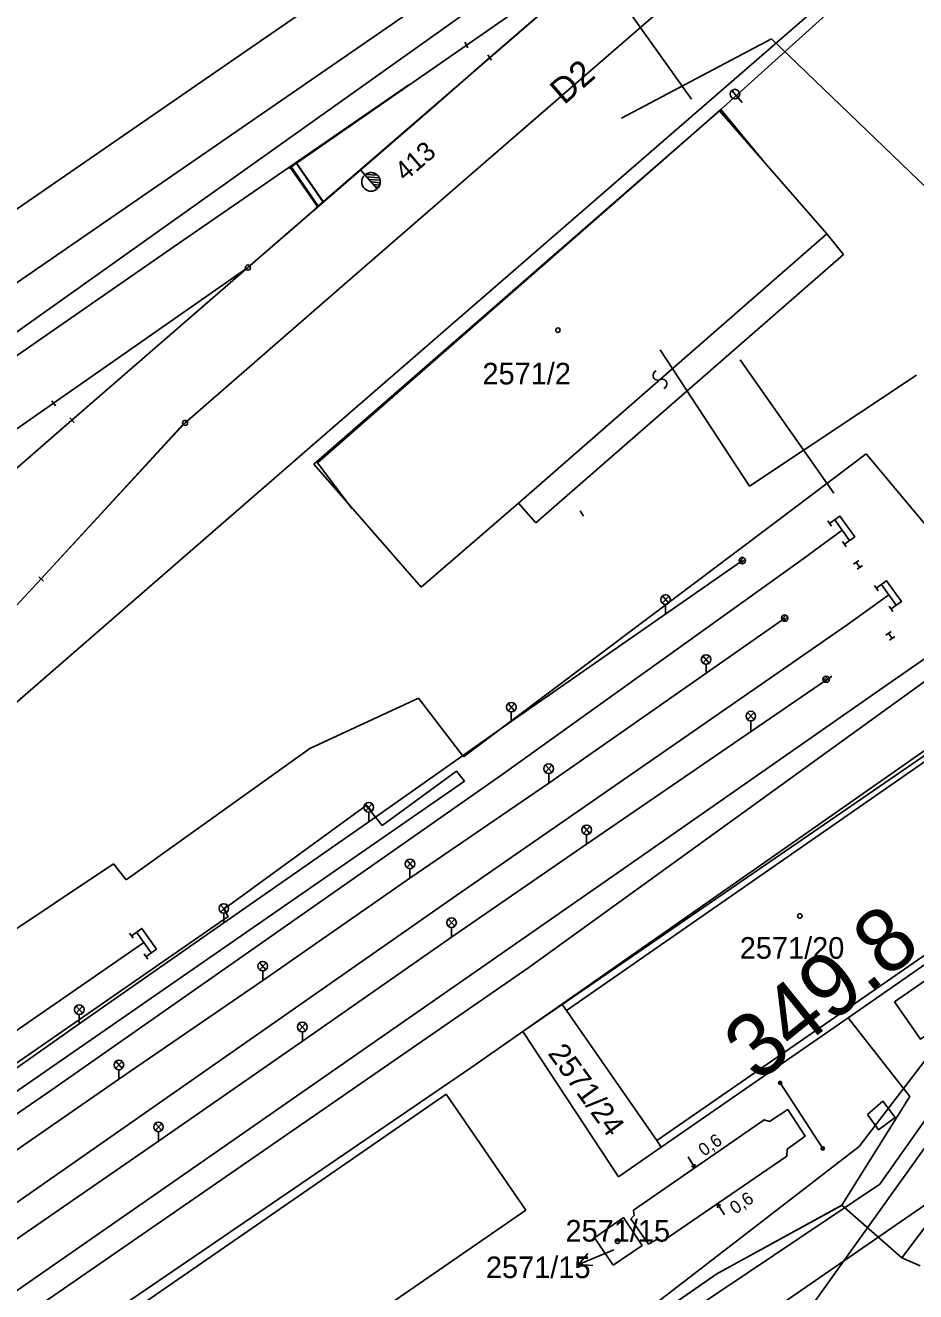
# Model space of a CAD drawing. Extents: x -469926 to -462499, y -1098642 to -1092733.
# Drawn here: x -464935.8 to -464865.8, y -1095261.7 to -1095162.2 of the extents above; entities that cross this region are included whole.
import ezdxf

# ---------------------------------------------------------------- set-up
doc = ezdxf.new("R2010")
doc.units = 0
for name, color, linetype in [('Vrstva 1', 7, 'Continuous'), ('Vrstva 10', 7, 'Continuous'), ('Vrstva 12', 7, 'Continuous'), ('Vrstva 16', 7, 'Continuous'), ('Vrstva 2', 7, 'Continuous'), ('Vrstva 25', 7, 'Continuous'), ('Vrstva 4', 7, 'Continuous'), ('Vrstva 40', 7, 'Continuous'), ('Vrstva 50', 7, 'Continuous'), ('Vrstva 51', 7, 'Continuous'), ('Vrstva 54', 7, 'Continuous'), ('Vrstva 55', 7, 'Continuous'), ('Vrstva 6', 7, 'Continuous'), ('Vrstva 60', 7, 'Continuous'), ('Vrstva 62', 7, 'Continuous'), ('Vrstva 63', 7, 'Continuous'), ('Vrstva 7', 7, 'Continuous'), ('Vrstva 8', 7, 'Continuous')]:
    doc.layers.add(name, color=color, linetype=linetype)

msp = doc.modelspace()

# ---------------------------------------------------------------- linework, layer by layer
at = {"layer": 'Vrstva 1'}
for p, q in [((-464915.06, -1095173.449), (-464885.772, -1095153.083)), ((-464941.459, -1095185.871), (-464899.604, -1095157.05)), ((-464923.707, -1095179.344), (-464905.612, -1095166.866)), ((-464918.258, -1095181.226), (-464904.134, -1095168.993)), ((-464913.07, -1095196.68), (-464881.2, -1095168.92)), ((-464881.2, -1095168.92), (-464872.76, -1095178.58)), ((-464918.258, -1095181.226), (-464909.408, -1095173.555)), ((-464911.053, -1095182.869), (-464900.34, -1095173.58)), ((-464872.76, -1095178.58), (-464871.46, -1095180.21)), ((-464940.862, -1095191.219), (-464923.707, -1095179.344)), ((-464871.46, -1095180.21), (-464895.63, -1095201.29)), ((-464933.532, -1095191.893), (-464918.258, -1095181.226)), ((-464933.532, -1095191.893), (-464918.258, -1095181.226)), ((-464918.258, -1095181.226), (-464932.09, -1095193.214)), ((-464932.09, -1095193.214), (-464918.258, -1095181.226)), ((-464923.199, -1095193.431), (-464911.053, -1095182.869)), ((-464923.199, -1095193.431), (-464911.053, -1095182.869)), ((-464938.344, -1095195.241), (-464933.532, -1095191.893)), ((-464941.919, -1095201.75), (-464932.09, -1095193.214)), ((-464934.512, -1095205.693), (-464923.199, -1095193.431)), ((-464869.68, -1095195.87), (-464876.83, -1095201.25)), ((-464860.86, -1095206.41), (-464869.68, -1095195.87)), ((-464904.64, -1095206.34), (-464913.07, -1095196.68)), ((-464897, -1095199.75), (-464904.64, -1095206.34)), ((-464895.63, -1095201.29), (-464897, -1095199.75)), ((-464876.83, -1095201.25), (-464901.33, -1095219.67)), ((-464934.695, -1095205.524), (-464934.329, -1095205.862)), ((-464904.86, -1095215.07), (-464913.41, -1095219)), ((-464901.33, -1095219.67), (-464904.86, -1095215.07)), ((-464913.41, -1095219), (-464927.84, -1095229.32)), ((-464893.56, -1095239.12), (-464863.94, -1095218.77)), ((-464866.86, -1095259.03), (-464837.64, -1095220.25)), ((-464928.83, -1095228.07), (-464946.4, -1095239.79)), ((-464927.84, -1095229.32), (-464928.83, -1095228.07)), ((-464871.09, -1095240.17), (-464856.28, -1095229.88)), ((-464896.66, -1095241.25), (-464893.56, -1095239.12)), ((-464893.56, -1095239.12), (-464893.23, -1095239.59)), ((-464893.23, -1095239.59), (-464886.13, -1095249.81)), ((-464871.09, -1095240.17), (-464885.78, -1095250.32)), ((-464866.24, -1095246.35), (-464871.09, -1095240.17)), ((-464889.15, -1095252.65), (-464896.66, -1095241.25)), ((-464902.69, -1095246.18), (-464944.94, -1095275.33)), ((-464896.43, -1095255.27), (-464902.69, -1095246.18)), ((-464871.59, -1095254.9), (-464866.24, -1095246.35)), ((-464885.78, -1095250.32), (-464889.15, -1095252.65)), ((-464886.13, -1095249.81), (-464885.78, -1095250.32)), ((-464938.72, -1095284.41), (-464896.43, -1095255.27)), ((-464881.42, -1095260.28), (-464871.59, -1095254.9)), ((-464871.59, -1095254.9), (-464866.86, -1095259.03)), ((-464888.74, -1095255.86), (-464891.02, -1095257.45)), ((-464887.29, -1095258.06), (-464888.74, -1095255.86)), ((-464891.02, -1095257.45), (-464889.56, -1095259.61)), ((-464889.56, -1095259.61), (-464887.29, -1095258.06)), ((-464892.04, -1095267.65), (-464881.42, -1095260.28))]:
    msp.add_line(p, q, dxfattribs=at)
for points in [[(-464912.91, -1095176.523), (-464885.772, -1095153.083), (-464878.574, -1095146.865), (-464867.25, -1095137.032), (-464853.77, -1095125.372), (-464844.912, -1095117.71), (-464834.704, -1095108.862), (-464821.29, -1095097.218), (-464812.445, -1095089.541), (-464808.991, -1095086.52), (-464801.964, -1095080.401), (-464787.842, -1095068.309)], [(-464900.34, -1095173.58), (-464874.781, -1095151.386), (-464861.553, -1095139.898), (-464805.021, -1095090.846)], [(-464940.222, -1095179.245), (-464920.037, -1095165.332), (-464892.713, -1095146.505), (-464867.806, -1095129.368), (-464845.955, -1095114.34), (-464821.29, -1095097.218)], [(-464904.134, -1095168.993), (-464899.259, -1095164.732), (-464885.772, -1095153.083), (-464878.574, -1095146.865)], [(-464923.383, -1095193.565), (-464934.497, -1095205.646), (-464940.865, -1095212.519), (-464952.166, -1095224.73), (-464964.725, -1095235.608), (-464994.08, -1095260.928), (-465006.422, -1095271.749), (-465015.282, -1095279.406), (-465028.021, -1095292.956), (-465032.161, -1095297.342), (-465049.99, -1095316.734), (-465057.174, -1095324.804), (-465069.29, -1095337.998), (-465055.295, -1095325.607)], [(-465016.95, -1095303.386), (-465006.006, -1095295.665), (-464967.282, -1095268.959), (-464933.424, -1095245.642), (-464898.388, -1095221.123), (-464874.632, -1095204.124), (-464871.563, -1095201.852)], [(-464867.891, -1095206.939), (-464871.167, -1095209.297), (-464901.841, -1095230.539), (-464942.259, -1095258.741), (-464979.334, -1095284.41), (-465013.763, -1095308.28)], [(-465010.191, -1095312.865), (-465000.759, -1095306.284), (-464963.633, -1095280.503), (-464921.672, -1095251.34), (-464888.979, -1095228.62), (-464868.088, -1095214.033), (-464864.406, -1095211.494)]]:
    msp.add_lwpolyline(points, dxfattribs=at)
at = {"layer": 'Vrstva 10'}
for points in [[(-464696.52, -1095138.14), (-464699.841, -1095138.001), (-464702.894, -1095139.553), (-464722.81, -1095142.171), (-464837.631, -1095220.252), (-464866.86, -1095259.03)], [(-464866.86, -1095259.03), (-464871.569, -1095254.897), (-464881.42, -1095260.28)], [(-464881.42, -1095260.28), (-464892.04, -1095267.65), (-464891.807, -1095278.961), (-464904.065, -1095291.254), (-464932.235, -1095314.17), (-464952.744, -1095330.864)]]:
    msp.add_lwpolyline(points, dxfattribs=at)
at = {"layer": 'Vrstva 12'}
msp.add_lwpolyline([(-464881.092, -1095168.814), (-464858.69, -1095148.596), (-464853.887, -1095154.193)], dxfattribs=at)
at = {"layer": 'Vrstva 16'}
for p, q in [((-464880.23, -1095167.309), (-464879.43, -1095168.271)), ((-464889.5, -1095258.41), (-464892.28, -1095259.537))]:
    msp.add_line(p, q, dxfattribs=at)
msp.add_lwpolyline([(-464891.166, -1095259.625), (-464892.28, -1095259.537), (-464891.541, -1095258.698)], dxfattribs=at)
msp.add_circle((-464879.99, -1095167.598), 0.375, dxfattribs=at)
at = {"layer": 'Vrstva 25'}
for centre in [(-464893.9, -1095186.15), (-464874.89, -1095232.17), (-464889.22, -1095257.72)]:
    msp.add_circle(centre, 0.175, dxfattribs=at)
at = {"layer": 'Vrstva 4'}
for p, q in [((-464897, -1095199.75), (-464872.76, -1095178.58)), ((-464863.71, -1095219.1), (-464893.23, -1095239.59)), ((-464886.13, -1095249.81), (-464856.62, -1095229.39)), ((-464865.44, -1095259.65), (-464866.86, -1095259.03))]:
    msp.add_line(p, q, dxfattribs=at)
at = {"layer": 'Vrstva 40'}
for p, q in [((-464877.12, -1095163.268), (-464888.905, -1095169.482)), ((-464854.556, -1095184.938), (-464877.12, -1095163.268)), ((-464854.556, -1095184.938), (-464877.12, -1095163.268)), ((-464879.586, -1095188.483), (-464872.217, -1095198.944))]:
    msp.add_line(p, q, dxfattribs=at)
at = {"layer": 'Vrstva 50'}
for p, q in [((-464844.012, -1095135.215), (-464913.409, -1095195.359)), ((-464913.409, -1095195.359), (-464947.394, -1095224.837))]:
    msp.add_line(p, q, dxfattribs=at)
at = {"layer": 'Vrstva 51'}
msp.add_line((-464969.587, -1095209.868), (-464897.673, -1095158.726), dxfattribs=at)
for centre, radius, start, end in [((-464886.052, -1095189.703), 0.376, 111.01036, 297.32149), ((-464885.702, -1095190.37), 0.377, 290.33432, 117.99753)]:
    msp.add_arc(centre, radius, start, end, dxfattribs=at)
at = {"layer": 'Vrstva 54'}
msp.add_line((-464914.81, -1095123.998), (-464883.392, -1095167.993), dxfattribs=at)
at = {"layer": 'Vrstva 55'}
for p, q in [((-464892.163, -1095200.35), (-464891.883, -1095200.764)), ((-464892.023, -1095200.557), (-464892.023, -1095200.557)), ((-464872.699, -1095201.129), (-464872.407, -1095201.535)), ((-464872.147, -1095201.04), (-464870.978, -1095202.664)), ((-464871.53, -1095202.753), (-464871.238, -1095203.159)), ((-464879.634, -1095204.341), (-464879.31, -1095204.018)), ((-464879.504, -1095204.476), (-464879.176, -1095204.148)), ((-464870.666, -1095204.525), (-464870.26, -1095204.233)), ((-464870.463, -1095204.379), (-464870.17, -1095204.785)), ((-464870.374, -1095204.931), (-464869.968, -1095204.639)), ((-464869.027, -1095206.216), (-464868.735, -1095206.622)), ((-464868.475, -1095206.127), (-464867.306, -1095207.751)), ((-464885.184, -1095207.038), (-464885.695, -1095207.592)), ((-464885.691, -1095207.03), (-464885.19, -1095207.592)), ((-464885.443, -1095207.689), (-464885.443, -1095208.439)), ((-464876.308, -1095208.862), (-464875.986, -1095208.539)), ((-464867.858, -1095207.84), (-464867.566, -1095208.246)), ((-464876.178, -1095208.997), (-464875.851, -1095208.67)), ((-464868.125, -1095210.107), (-464867.719, -1095209.815)), ((-464867.922, -1095209.961), (-464867.629, -1095210.367)), ((-464867.833, -1095210.513), (-464867.427, -1095210.221)), ((-464881.994, -1095211.744), (-464882.506, -1095212.298)), ((-464882.502, -1095211.736), (-464882.001, -1095212.3)), ((-464882.254, -1095212.396), (-464882.254, -1095213.146)), ((-464873.05, -1095213.668), (-464872.726, -1095213.345)), ((-464872.92, -1095213.803), (-464872.592, -1095213.476)), ((-464897.304, -1095215.49), (-464897.816, -1095216.044)), ((-464897.812, -1095215.482), (-464897.311, -1095216.044)), ((-464897.564, -1095216.141), (-464897.564, -1095216.891)), ((-464878.482, -1095216.19), (-464878.993, -1095216.744)), ((-464878.989, -1095216.182), (-464878.488, -1095216.744)), ((-464878.741, -1095216.841), (-464878.741, -1095217.591)), ((-464894.368, -1095220.322), (-464894.879, -1095220.876)), ((-464894.875, -1095220.314), (-464894.374, -1095220.878)), ((-464894.627, -1095220.974), (-464894.627, -1095221.724)), ((-464908.508, -1095223.362), (-464909.02, -1095223.916)), ((-464909.016, -1095223.354), (-464908.515, -1095223.916)), ((-464908.768, -1095224.013), (-464908.768, -1095224.763)), ((-464891.386, -1095225.13), (-464891.898, -1095225.684)), ((-464891.894, -1095225.122), (-464891.393, -1095225.686)), ((-464891.646, -1095225.782), (-464891.646, -1095226.532)), ((-464905.266, -1095227.804), (-464905.777, -1095228.358)), ((-464905.773, -1095227.796), (-464905.272, -1095228.358)), ((-464905.525, -1095228.455), (-464905.525, -1095229.205)), ((-464919.9, -1095231.31), (-464920.411, -1095231.864)), ((-464920.407, -1095231.302), (-464919.906, -1095231.864)), ((-464920.159, -1095231.961), (-464920.159, -1095232.711)), ((-464902.002, -1095232.42), (-464902.513, -1095232.974)), ((-464902.509, -1095232.412), (-464902.008, -1095232.974)), ((-464927.016, -1095233.43), (-464925.861, -1095235.063)), ((-464902.261, -1095233.071), (-464902.261, -1095233.821)), ((-464927.569, -1095233.515), (-464927.28, -1095233.923)), ((-464926.414, -1095235.148), (-464926.125, -1095235.556)), ((-464916.84, -1095235.838), (-464917.351, -1095236.392)), ((-464917.347, -1095235.83), (-464916.846, -1095236.392)), ((-464917.099, -1095236.489), (-464917.099, -1095237.239)), ((-464931.26, -1095239.252), (-464931.771, -1095239.806)), ((-464931.767, -1095239.244), (-464931.266, -1095239.806)), ((-464931.519, -1095239.903), (-464931.519, -1095240.653)), ((-464913.726, -1095240.612), (-464914.238, -1095241.166)), ((-464914.234, -1095240.604), (-464913.733, -1095241.168)), ((-464913.986, -1095241.264), (-464913.986, -1095242.014)), ((-464928.146, -1095243.596), (-464928.657, -1095244.15)), ((-464928.653, -1095243.588), (-464928.152, -1095244.15)), ((-464928.405, -1095244.247), (-464928.405, -1095244.997)), ((-464876.531, -1095245.353), (-464876.337, -1095245.195)), ((-464925.034, -1095248.466), (-464925.546, -1095249.02)), ((-464925.542, -1095248.458), (-464925.041, -1095249.02)), ((-464925.294, -1095249.117), (-464925.294, -1095249.867)), ((-464873.184, -1095250.509), (-464872.99, -1095250.351)), ((-464883.664, -1095251.098), (-464883.137, -1095251.948)), ((-464883.137, -1095251.948), (-464883.137, -1095251.948)), ((-464881.356, -1095254.794), (-464881.356, -1095254.794)), ((-464880.821, -1095255.639), (-464881.356, -1095254.794))]:
    msp.add_line(p, q, dxfattribs=at)
for points in [[(-464851.881, -1095199.999), (-464857.025, -1095213.531), (-464900.753, -1095244.105), (-464956.926, -1095282.422), (-465010.698, -1095319.548), (-465058.883, -1095353.279)], [(-465058.549, -1095349.961), (-465028.151, -1095327.764), (-464992.762, -1095303.269), (-464946.314, -1095270.803), (-464896.182, -1095236.22), (-464859.171, -1095209.48), (-464856.402, -1095201.45), (-464856.853, -1095200)], [(-464871.384, -1095202.956), (-464870.572, -1095202.371), (-464871.741, -1095200.748), (-464872.553, -1095201.332)], [(-464895.456, -1095269.731), (-464870.226, -1095250.269), (-464857.913, -1095234.208), (-464853.829, -1095227.434), (-464849.398, -1095218.565), (-464837.859, -1095202.448), (-464851.686, -1095229.276), (-464855.538, -1095234.748), (-464868.609, -1095253.239), (-464883.239, -1095263.07)], [(-465034.516, -1095312.906), (-465028.055, -1095308.302), (-465016.635, -1095300.383), (-465005.373, -1095292.511), (-464994.99, -1095285.265), (-464984.011, -1095277.585), (-464973.808, -1095270.528), (-464962.781, -1095262.714), (-464943.588, -1095249.133), (-464931.519, -1095240.653), (-464920.159, -1095232.711), (-464908.768, -1095224.763), (-464897.564, -1095216.891), (-464879.403, -1095204.249)], [(-464867.712, -1095208.043), (-464866.9, -1095207.458), (-464868.069, -1095205.835), (-464868.881, -1095206.419)], [(-464876.078, -1095208.77), (-464894.627, -1095221.724), (-464905.525, -1095229.205), (-464917.099, -1095237.239), (-464928.405, -1095244.997), (-464940.479, -1095253.35), (-464949.218, -1095259.469), (-464959.915, -1095266.876), (-464970.929, -1095274.496), (-464981.068, -1095281.504), (-464992.329, -1095289.317), (-465002.55, -1095296.501), (-465013.89, -1095304.419), (-465025.162, -1095312.332), (-465031.542, -1095316.876)], [(-465028.328, -1095321.545), (-465021.88, -1095317.078), (-465010.421, -1095309.066), (-464999.388, -1095301.341), (-464989.013, -1095294.1), (-464977.563, -1095286.035), (-464967.647, -1095279.102), (-464956.552, -1095271.422), (-464945.75, -1095263.976), (-464937.143, -1095258.029), (-464925.294, -1095249.867), (-464913.986, -1095242.014), (-464902.261, -1095233.821), (-464891.646, -1095226.532), (-464872.378, -1095213.318)], [(-465031.995, -1095312.076), (-465033.011, -1095310.599), (-464919.803, -1095232.208), (-464920.151, -1095231.621), (-464908.958, -1095223.497), (-464907.706, -1095225.056), (-464901.877, -1095220.804), (-464901.245, -1095221.574), (-465031.995, -1095312.076)], [(-464926.269, -1095235.352), (-464925.453, -1095234.775), (-464926.608, -1095233.141), (-464927.425, -1095233.719)], [(-465031.234, -1095307.127), (-464994.225, -1095281.215), (-464958.652, -1095256.519), (-464926.439, -1095234.247)], [(-464867.438, -1095238.906), (-464862.944, -1095235.8), (-464860.949, -1095238.76), (-464865.408, -1095241.843), (-464867.438, -1095238.906)], [(-464876.434, -1095245.274), (-464873.087, -1095250.43)], [(-464888.164, -1095255.961), (-464887.91, -1095255.71), (-464887.963, -1095255.286), (-464877.687, -1095248.174), (-464877.281, -1095248.307), (-464875.826, -1095247.374), (-464874.468, -1095249.465), (-464875.89, -1095250.495), (-464875.918, -1095251.038), (-464885.705, -1095257.754), (-464886.058, -1095257.532), (-464886.794, -1095257.962)], [(-464869.579, -1095247.767), (-464868.353, -1095246.718), (-464867.408, -1095248.005), (-464868.71, -1095248.961), (-464869.579, -1095247.767)], [(-464883.396, -1095251.815), (-464883.137, -1095251.948), (-464883.141, -1095251.657)], [(-464881.096, -1095254.925), (-464881.356, -1095254.794), (-464881.349, -1095255.085)], [(-464886.794, -1095257.962), (-464888.164, -1095255.961)]]:
    msp.add_lwpolyline(points, dxfattribs=at)
for centre, radius in [((-464879.403, -1095204.249), 0.25), ((-464885.442, -1095207.312), 0.377), ((-464876.078, -1095208.77), 0.25), ((-464882.253, -1095212.019), 0.377), ((-464872.819, -1095213.576), 0.25), ((-464897.563, -1095215.764), 0.377), ((-464878.74, -1095216.464), 0.377), ((-464894.626, -1095220.597), 0.377), ((-464908.767, -1095223.636), 0.377), ((-464891.645, -1095225.405), 0.377), ((-464905.524, -1095228.078), 0.377), ((-464920.158, -1095231.584), 0.377), ((-464902.26, -1095232.694), 0.377), ((-464917.098, -1095236.112), 0.377), ((-464931.518, -1095239.526), 0.377), ((-464913.985, -1095240.887), 0.377), ((-464928.404, -1095243.87), 0.377), ((-464876.434, -1095245.274), 0.125), ((-464925.293, -1095248.74), 0.377), ((-464873.087, -1095250.43), 0.125)]:
    msp.add_circle(centre, radius, dxfattribs=at)
at = {"layer": 'Vrstva 6'}
msp.add_line((-464934.512, -1095205.693), (-464923.199, -1095193.431), dxfattribs=at)
for points in [[(-464900.34, -1095173.58), (-464894.299, -1095168.334)], [(-464910.073, -1095200.193), (-464912.79, -1095196.562), (-464891.516, -1095177.962), (-464881.092, -1095168.814), (-464877.856, -1095172.726)]]:
    msp.add_lwpolyline(points, dxfattribs=at)
at = {"layer": 'Vrstva 60'}
for p, q in [((-464909.408, -1095173.555), (-464904.134, -1095168.993)), ((-464851.253, -1095231.045), (-464896.481, -1095294.235))]:
    msp.add_line(p, q, dxfattribs=at)
at = {"layer": 'Vrstva 62'}
for p, q in [((-464914.936, -1095173.363), (-464912.803, -1095176.43)), ((-464914.897, -1095173.269), (-464912.72, -1095176.426)), ((-464914.485, -1095172.985), (-464912.34, -1095176.096)), ((-464914.443, -1095173.02), (-464912.346, -1095176.035))]:
    msp.add_line(p, q, dxfattribs=at)
at = {"layer": 'Vrstva 63'}
for p, q in [((-464878.854, -1095198.402), (-464885.875, -1095187.696)), ((-464865.716, -1095189.669), (-464878.854, -1095198.402)), ((-464846.924, -1095242.362), (-465129.021, -1095436.915))]:
    msp.add_line(p, q, dxfattribs=at)
at = {"layer": 'Vrstva 8'}
for p, q in [((-464901.213, -1095163.519), (-464900.989, -1095163.965)), ((-464901.101, -1095163.742), (-464901.101, -1095163.742)), ((-464899.402, -1095164.527), (-464899.116, -1095164.937)), ((-464899.259, -1095164.732), (-464899.259, -1095164.732)), ((-464909.073, -1095173.944), (-464909.408, -1095173.555)), ((-464909.073, -1095173.945), (-464908.115, -1095175.051)), ((-464909.072, -1095173.945), (-464909.073, -1095173.945)), ((-464908.115, -1095175.051), (-464909.072, -1095173.945)), ((-464909.027, -1095173.911), (-464908.081, -1095173.979)), ((-464908.934, -1095174.106), (-464907.937, -1095174.178)), ((-464908.76, -1095174.306), (-464907.875, -1095174.37)), ((-464908.586, -1095174.506), (-464907.866, -1095174.559)), ((-464908.413, -1095174.707), (-464907.907, -1095174.744)), ((-464908.239, -1095174.908), (-464908.002, -1095174.925)), ((-464933.675, -1095191.688), (-464933.389, -1095192.098)), ((-464932.254, -1095193.025), (-464931.926, -1095193.403))]:
    msp.add_line(p, q, dxfattribs=at)
for centre, radius in [((-464908.59, -1095174.501), 0.731), ((-464918.258, -1095181.226), 0.2), ((-464923.199, -1095193.431), 0.2)]:
    msp.add_circle(centre, radius, dxfattribs=at)
msp.add_arc((-464908.593, -1095174.498), 0.732, 310.87932, 130.84017, dxfattribs=at)

# ---------------------------------------------------------------- texts
at = {"layer": 'Vrstva 2'}
msp.add_text('413', height=1.5, rotation=40.74848, dxfattribs=at).set_placement((-464905.908, -1095174.509))
at = {"layer": 'Vrstva 50'}
for s, p in [('2571/2', (-464899.83, -1095190.41)), ('2571/20', (-464879.609, -1095235.53)), ('2571/15', (-464893.302, -1095257.75)), ('2571/15', (-464899.558, -1095260.62))]:
    msp.add_text(s, height=1.7, dxfattribs=at).set_placement(p)
msp.add_text('2571/24', height=1.7, rotation=305.955, dxfattribs=at).set_placement((-464894.746, -1095242.975))
at = {"layer": 'Vrstva 55'}
for rotation, p in [(35.27869, (-464882.418, -1095251.091)), (34.46082, (-464879.954, -1095255.641))]:
    msp.add_text('0,6', height=1, rotation=rotation, dxfattribs=at).set_placement(p)
at = {"layer": 'Vrstva 62'}
msp.add_text('D2', height=2, rotation=41.1859, dxfattribs=at).set_placement((-464893.41, -1095168.496))
at = {"layer": 'Vrstva 7'}
msp.add_text('349.8', height=4.999, rotation=38.97554, dxfattribs=at).set_placement((-464878.188, -1095245.34))

doc.saveas('drawing.dxf')
